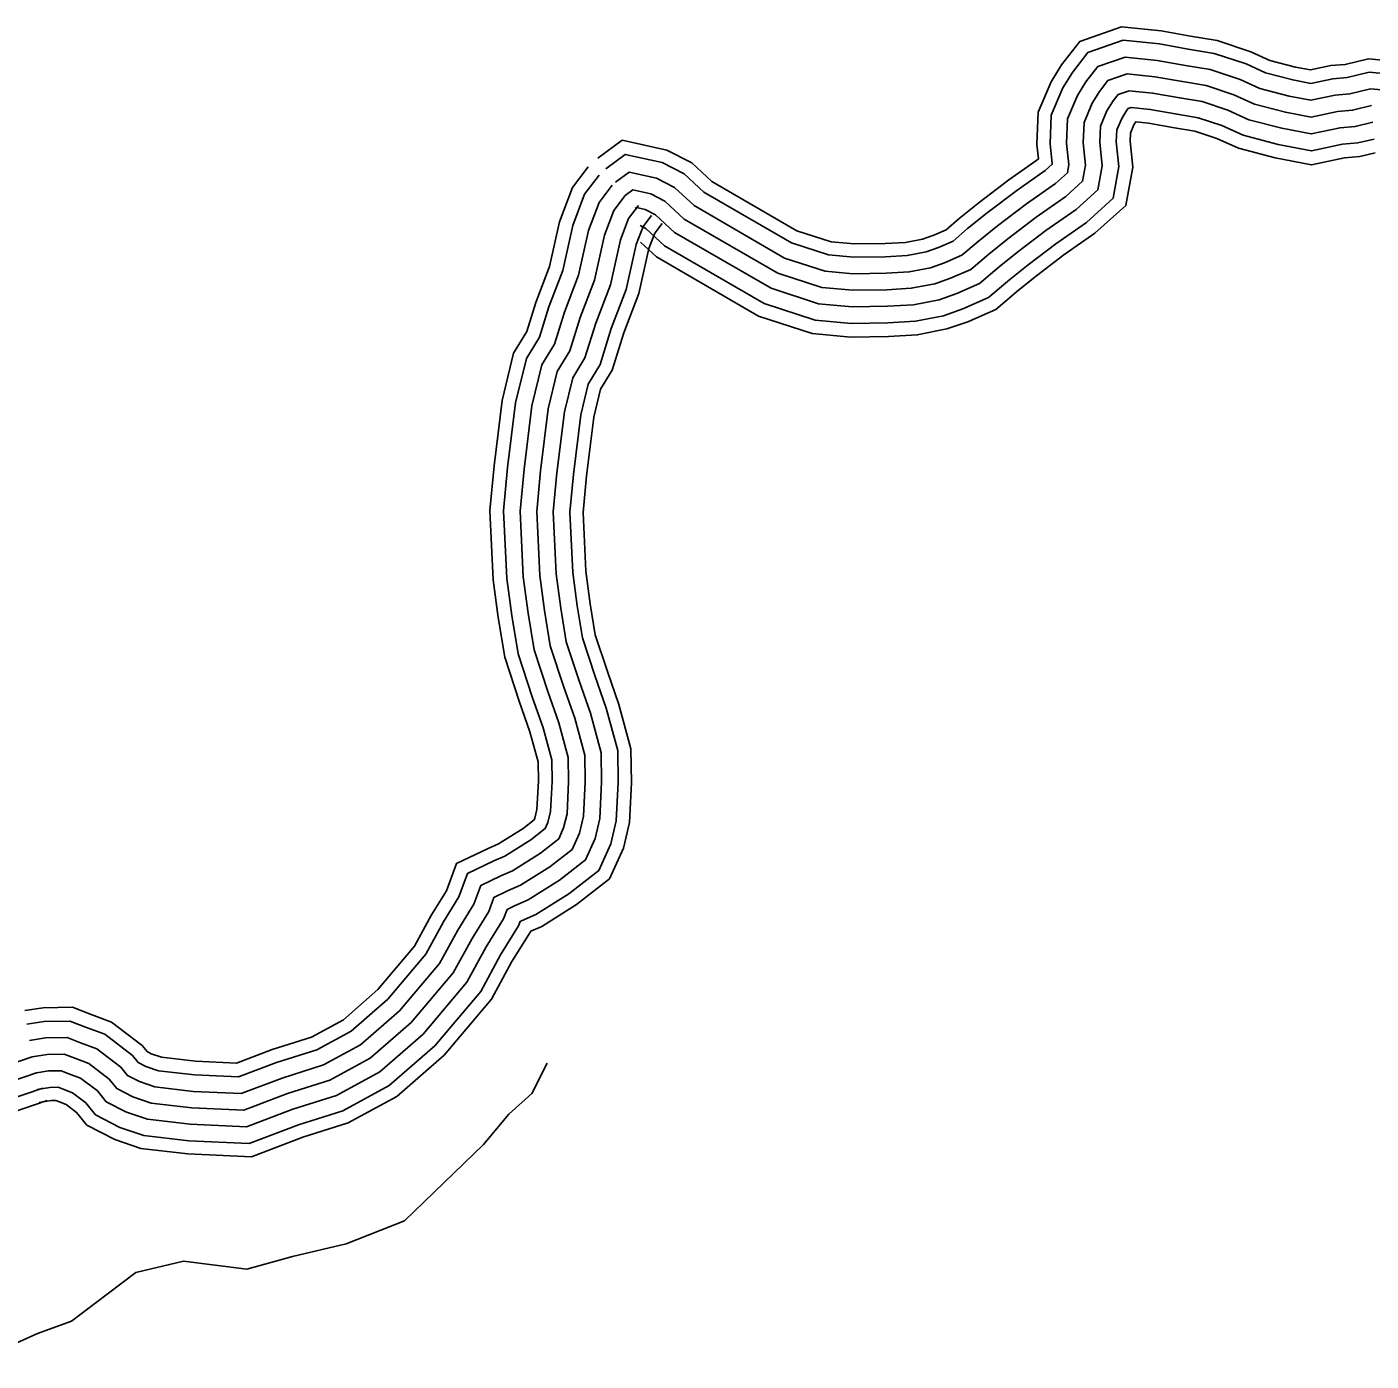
# Model space of a CAD drawing. Extents: x 1788175 to 1969470, y 584502 to 738744.
# Drawn here: x 1908773 to 1911295, y 636243 to 638747 of the extents above; entities that cross this region are included whole.
import ezdxf

# ---------------------------------------------------------------- set-up
doc = ezdxf.new("R2010")
doc.units = 0
doc.layers.add('DESIGN - TRANSPORTATION - Text', color=7, linetype='Continuous')
doc.layers.add('SURVEY - TRANSPORTATION - Roads', color=7, linetype='Continuous')

msp = doc.modelspace()

# ---------------------------------------------------------------- linework, layer by layer
at = {"layer": 'DESIGN - TRANSPORTATION - Text'}
msp.add_lwpolyline([(1908677.7, 636243.1), (1908792.9, 636294.8), (1908856.6, 636317.8), (1908925.8, 636370.8), (1908977.3, 636409.6), (1909066.9, 636430.9), (1909185.6, 636415.5), (1909271.6, 636439.4), (1909371.9, 636463.3), (1909481.7, 636506.2), (1909629.8, 636649.5), (1909677.5, 636706.8), (1909720.5, 636745.1), (1909749.2, 636802.4)], dxfattribs=at)
at = {"layer": 'SURVEY - TRANSPORTATION - Roads'}
for points in [[(1909844.4, 638500.4), (1909890, 638534), (1909973.7, 638515.5), (1910020.3, 638491.3), (1910058.2, 638456.4), (1910217.4, 638364.1), (1910281.8, 638343.2), (1910325.6, 638339.3), (1910383.2, 638340.1), (1910421.4, 638342.3), (1910453.5, 638348.6), (1910474.4, 638355.9), (1910497.5, 638366), (1910522.4, 638387.2), (1910559.8, 638417.1), (1910615.5, 638459.6), (1910668.1, 638496.5), (1910670.9, 638499), (1910668, 638526.1), (1910670.3, 638586.6), (1910694.7, 638643.5), (1910714.2, 638675.2), (1910748.6, 638719.4), (1910826.7, 638746.7), (1910901.2, 638739.2), (1910956.1, 638729.4), (1911006.4, 638721), (1911069.5, 638700.1), (1911105.2, 638683.8), (1911153.5, 638671.2), (1911181.5, 638665.8), (1911219.4, 638674), (1911246.4, 638676.3), (1911289.9, 638686.6), (1911357.2, 638680.5)], [(1909859.1, 638480.5), (1909895.6, 638507.4), (1909965.2, 638492.1), (1910005.9, 638470.9), (1910043.4, 638436.4), (1910207.3, 638341.4), (1910276.8, 638318.8), (1910324.7, 638314.5), (1910384.1, 638315.4), (1910424.5, 638317.7), (1910460, 638324.7), (1910483.4, 638332.9), (1910510.7, 638344.9), (1910538.1, 638368.1), (1910575, 638397.6), (1910630.1, 638439.7), (1910683.5, 638477.1), (1910696.7, 638489), (1910696.8, 638489.5), (1910692.7, 638527), (1910694.9, 638581.1), (1910716.7, 638632.1), (1910734.6, 638661.1), (1910763.6, 638698.4), (1910829.7, 638721.5), (1910897.8, 638714.7), (1910951.9, 638705), (1911000.5, 638696.9), (1911060.5, 638677.1), (1911096.9, 638660.4), (1911148, 638647.1), (1911181.7, 638640.6), (1911223, 638649.5), (1911250.4, 638651.8), (1911291.7, 638661.6), (1911350.6, 638656.3)], [(1909877.5, 638455.6), (1909902.7, 638474.1), (1909954.5, 638462.7), (1909988, 638445.3), (1910025, 638411.3), (1910194.6, 638313), (1910270.5, 638288.2), (1910323.5, 638283.5), (1910385.3, 638284.4), (1910428.4, 638286.9), (1910468.1, 638294.7), (1910494.8, 638304), (1910527.3, 638318.3), (1910557.8, 638344.2), (1910594.1, 638373.2), (1910648.4, 638414.6), (1910702.8, 638452.8), (1910725.3, 638473), (1910728.1, 638488.3), (1910723.8, 638528), (1910725.6, 638574.1), (1910744.3, 638617.8), (1910760.1, 638643.4), (1910782.5, 638672.2), (1910833.5, 638690), (1910893.5, 638683.9), (1910946.7, 638674.5), (1910993, 638666.8), (1911049.1, 638648.2), (1911086.5, 638631.1), (1911141.1, 638616.9), (1911182.1, 638608.9), (1911227.7, 638618.8), (1911255.3, 638621.1), (1911293.9, 638630.3), (1911342.4, 638625.9)], [(1909895.8, 638430.6), (1909909.7, 638440.8), (1909943.8, 638433.3), (1909970, 638419.7), (1910006.5, 638386.1), (1910181.9, 638284.5), (1910264.3, 638257.7), (1910322.4, 638252.5), (1910386.4, 638253.4), (1910432.4, 638256.1), (1910476.3, 638264.7), (1910506.1, 638275.2), (1910543.9, 638291.7), (1910577.6, 638320.3), (1910613.2, 638348.8), (1910666.7, 638389.6), (1910722.2, 638428.5), (1910753.8, 638457), (1910759.4, 638487.1), (1910754.9, 638529.1), (1910756.4, 638567.2), (1910771.9, 638603.5), (1910785.6, 638625.7), (1910801.3, 638645.9), (1910837.2, 638658.5), (1910889.3, 638653.2), (1910941.4, 638643.9), (1910985.5, 638636.6), (1911037.8, 638619.3), (1911076, 638601.8), (1911134.2, 638586.6), (1911182.4, 638577.3), (1911232.3, 638588), (1911260.2, 638590.4), (1911296.1, 638599)], [(1909895.8, 638430.6), (1909909.7, 638440.8), (1909943.8, 638433.3), (1909970, 638419.7), (1910006.5, 638386.1), (1910181.9, 638284.5), (1910264.3, 638257.7), (1910322.4, 638252.5), (1910386.4, 638253.4), (1910432.4, 638256.1), (1910476.3, 638264.7), (1910506.1, 638275.2), (1910543.9, 638291.7), (1910577.6, 638320.3), (1910613.2, 638348.8), (1910666.7, 638389.6), (1910722.2, 638428.5), (1910753.8, 638457), (1910759.4, 638487.1), (1910754.9, 638529.1), (1910756.4, 638567.2), (1910771.9, 638603.5), (1910785.6, 638625.7), (1910801.3, 638645.9), (1910837.2, 638658.5), (1910889.3, 638653.2), (1910941.4, 638643.9), (1910985.5, 638636.6), (1911037.8, 638619.3), (1911076, 638601.8), (1911134.2, 638586.6), (1911182.4, 638577.3), (1911232.3, 638588), (1911260.2, 638590.4), (1911296.1, 638599)], [(1909914.2, 638405.7), (1909916.8, 638407.5), (1909933.1, 638403.9), (1909952.1, 638394.1), (1909988, 638361), (1910169.2, 638256.1), (1910258, 638227.1), (1910321.2, 638221.5), (1910387.5, 638222.4), (1910436.3, 638225.2), (1910484.4, 638234.7), (1910517.5, 638246.3), (1910560.5, 638265.1), (1910597.3, 638296.3), (1910632.3, 638324.4), (1910685, 638364.6), (1910741.5, 638404.2), (1910782.4, 638441), (1910790.7, 638485.9), (1910785.9, 638530.2), (1910787.1, 638560.2), (1910799.5, 638589.1), (1910811.1, 638608), (1910820.2, 638619.7), (1910840.9, 638626.9), (1910885, 638622.5), (1910936.1, 638613.4), (1910978.1, 638606.4), (1911026.4, 638590.4), (1911065.6, 638572.5), (1911127.4, 638556.4), (1911182.7, 638545.7), (1911236.9, 638557.3), (1911265.2, 638559.8), (1911298.4, 638567.6)], [(1909923.5, 638374), (1909934.1, 638368.5), (1909969.5, 638335.9), (1910156.4, 638227.6), (1910251.8, 638196.5), (1910320, 638190.4), (1910388.6, 638191.4), (1910440.2, 638194.4), (1910492.6, 638204.7), (1910528.8, 638217.4), (1910577.1, 638238.6), (1910617, 638272.4), (1910651.4, 638300), (1910703.3, 638339.6), (1910760.9, 638379.9), (1910810.9, 638425), (1910822, 638484.7), (1910817, 638531.2), (1910817.9, 638553.3), (1910827.1, 638574.8), (1910836.6, 638590.3), (1910839.1, 638593.4), (1910844.7, 638595.4), (1910880.7, 638591.8), (1910930.9, 638582.8), (1910970.6, 638576.2), (1911015.1, 638561.5), (1911055.2, 638543.2), (1911120.5, 638526.1), (1911183, 638514), (1911241.5, 638526.6), (1911270.1, 638529.1), (1911300.6, 638536.3)], [(1909924.2, 638342.6), (1909954.2, 638315.1), (1910145.9, 638204), (1910246.6, 638171.2), (1910319.1, 638164.7), (1910389.5, 638165.7), (1910443.4, 638168.8), (1910499.3, 638179.9), (1910538.3, 638193.5), (1910590.9, 638216.5), (1910633.4, 638252.6), (1910667.2, 638279.7), (1910718.5, 638318.8), (1910776.9, 638359.7), (1910834.6, 638411.7), (1910848, 638483.7), (1910842.8, 638532.1), (1910843.4, 638547.5), (1910850, 638563), (1910853.5, 638568.7), (1910877.2, 638566.3), (1910926.5, 638557.5), (1910964.4, 638551.2), (1911005.7, 638537.5), (1911046.5, 638518.9), (1911114.8, 638501), (1911183.3, 638487.8), (1911245.3, 638501.1), (1911274.2, 638503.6), (1911302.5, 638510.3)], [(1909826.1, 638483.8), (1909796.6, 638445.2), (1909772.6, 638381.1), (1909753.7, 638297), (1909727.9, 638229.7), (1909711.1, 638175.1), (1909686.2, 638134.4), (1909664.7, 638045.8), (1909649.4, 637923), (1909641.7, 637839.3), (1909647.8, 637709.4), (1909657.3, 637638.3), (1909669.5, 637564.3), (1909696.9, 637481.4), (1909716.9, 637423.9), (1909732.1, 637367.7), (1909732.6, 637331.5), (1909730, 637278.1), (1909726.2, 637261.9), (1909724.9, 637259), (1909703.9, 637242.6), (1909657.9, 637213.7), (1909638.6, 637205.3), (1909579.2, 637176.9), (1909560.3, 637125.6), (1909532.3, 637080.5), (1909500.2, 637021.6), (1909431.5, 636940.3), (1909366.7, 636883.8), (1909307, 636851.3), (1909233, 636827.9), (1909166, 636802.3), (1909089.3, 636805.9), (1909025.3, 636813.4), (1909006.2, 636819.8), (1908998.5, 636823.8), (1908989.3, 636835.3), (1908931.8, 636879.4), (1908893.7, 636893.5), (1908858.4, 636907.1), (1908803.2, 636906.3), (1908769.1, 636900.9)], [(1909846.6, 638468.2), (1909819.4, 638432.6), (1909797.3, 638373.7), (1909778.4, 638289.5), (1909752.2, 638221.3), (1909734.7, 638164.4), (1909710.2, 638124.4), (1909690, 638041.1), (1909675, 637920.2), (1909667.5, 637838.8), (1909673.4, 637711.7), (1909682.8, 637642.1), (1909694.6, 637570.5), (1909721.3, 637489.7), (1909741.5, 637431.5), (1909757.8, 637371.3), (1909758.3, 637331), (1909755.6, 637274.5), (1909750.6, 637253.6), (1909745.7, 637242.7), (1909718.7, 637221.5), (1909669.9, 637190.9), (1909649.3, 637181.9), (1909599.7, 637158.2), (1909583.5, 637114.3), (1909554.5, 637067.6), (1909521.6, 637007), (1909449.9, 636922.2), (1909381.4, 636862.5), (1909317.2, 636827.5), (1909241.4, 636803.6), (1909170.2, 636776.3), (1909087.2, 636780.2), (1909019.7, 636788.1), (1908996.1, 636796.1), (1908981.8, 636803.5), (1908971.1, 636816.8), (1908919.3, 636856.7), (1908884.7, 636869.4), (1908853.8, 636881.3), (1908805.4, 636880.6), (1908773.1, 636875.5)], [(1909871.2, 638449.4), (1909846.8, 638417.4), (1909827, 638364.8), (1909808.2, 638280.6), (1909781.5, 638211.2), (1909763.2, 638151.5), (1909739.2, 638112.3), (1909720.5, 638035.5), (1909705.8, 637916.9), (1909698.6, 637838.1), (1909704.3, 637714.5), (1909713.4, 637646.7), (1909724.8, 637577.9), (1909750.6, 637499.6), (1909771.1, 637440.6), (1909788.8, 637375.6), (1909789.3, 637330.5), (1909786.4, 637270.1), (1909780.1, 637243.6), (1909770.9, 637223), (1909736.6, 637196.1), (1909684.4, 637163.4), (1909662.1, 637153.7), (1909624.4, 637135.7), (1909611.5, 637100.6), (1909581.3, 637052), (1909547.3, 636989.4), (1909472, 636900.4), (1909399.2, 636836.9), (1909329.4, 636798.9), (1909251.7, 636774.3), (1909175.2, 636745.1), (1909084.7, 636749.3), (1909012.8, 636757.7), (1908984, 636767.5), (1908961.7, 636779), (1908949.3, 636794.6), (1908904.1, 636829.2), (1908873.8, 636840.4), (1908848.3, 636850.2), (1908808.1, 636849.6), (1908778, 636844.9)], [(1909895.8, 638430.6), (1909874.2, 638402.3), (1909856.8, 638355.9), (1909837.9, 638271.6), (1909810.8, 638201.1), (1909791.7, 638138.7), (1909768.2, 638100.3), (1909751.1, 638030), (1909736.6, 637913.6), (1909729.6, 637837.4), (1909735.2, 637717.3), (1909744.1, 637651.3), (1909755, 637585.3), (1909780, 637509.6), (1909800.8, 637449.8), (1909819.7, 637380), (1909820.4, 637329.9), (1909817.2, 637265.8), (1909809.6, 637233.6), (1909796, 637203.4), (1909754.4, 637170.7), (1909698.9, 637135.9), (1909675, 637125.5), (1909649.2, 637113.1), (1909639.5, 637086.9), (1909608.2, 637036.4), (1909573, 636971.8), (1909494.2, 636878.6), (1909417.1, 636811.3), (1909341.6, 636770.2), (1909261.9, 636745), (1909180.3, 636713.8), (1909082.2, 636718.4), (1909006, 636727.3), (1908971.8, 636738.8), (1908941.6, 636754.4), (1908927.4, 636772.3), (1908889, 636801.8), (1908862.9, 636811.4), (1908842.7, 636819.1), (1908810.7, 636818.7), (1908782.8, 636814.2)], [(1909895.8, 638430.6), (1909874.2, 638402.3), (1909856.8, 638355.9), (1909837.9, 638271.6), (1909810.8, 638201.1), (1909791.7, 638138.7), (1909768.2, 638100.3), (1909751.1, 638030), (1909736.6, 637913.6), (1909729.6, 637837.4), (1909735.2, 637717.3), (1909744.1, 637651.3), (1909755, 637585.3), (1909780, 637509.6), (1909800.8, 637449.8), (1909819.7, 637380), (1909820.4, 637329.9), (1909817.2, 637265.8), (1909809.6, 637233.6), (1909796, 637203.4), (1909754.4, 637170.7), (1909698.9, 637135.9), (1909675, 637125.5), (1909649.2, 637113.1), (1909639.5, 637086.9), (1909608.2, 637036.4), (1909573, 636971.8), (1909494.2, 636878.6), (1909417.1, 636811.3), (1909341.6, 636770.2), (1909261.9, 636745), (1909180.3, 636713.8), (1909082.2, 636718.4), (1909006, 636727.3), (1908971.8, 636738.8), (1908941.6, 636754.4), (1908927.4, 636772.3), (1908889, 636801.8), (1908862.9, 636811.4), (1908842.7, 636819.1), (1908810.7, 636818.7), (1908782.8, 636814.2)], [(1909920.5, 638411.8), (1909901.6, 638387.1), (1909886.6, 638347.1), (1909867.7, 638262.6), (1909840.2, 638190.9), (1909820.1, 638125.8), (1909797.1, 638088.3), (1909781.6, 638024.4), (1909767.4, 637910.2), (1909760.7, 637836.7), (1909766.1, 637720.1), (1909774.7, 637655.9), (1909785.1, 637592.8), (1909809.3, 637519.5), (1909830.4, 637459), (1909850.6, 637384.3), (1909851.4, 637329.3), (1909848, 637261.4), (1909839.1, 637223.6), (1909821.2, 637183.7), (1909772.3, 637145.3), (1909713.4, 637108.4), (1909687.9, 637097.3), (1909673.9, 637090.6), (1909667.5, 637073.3), (1909635, 637020.8), (1909598.7, 636954.2), (1909516.3, 636856.7), (1909434.9, 636785.7), (1909353.8, 636741.5), (1909272.1, 636715.7), (1909185.3, 636682.5), (1909079.6, 636687.5), (1908999.2, 636696.9), (1908959.7, 636710.2), (1908921.5, 636729.9), (1908905.5, 636750), (1908873.8, 636774.3), (1908851.9, 636782.4), (1908837.2, 636788), (1908813.4, 636787.7), (1908787.6, 636783.6)], [(1909945.1, 638393), (1909929, 638371.9), (1909916.4, 638338.2), (1909897.4, 638253.6), (1909869.5, 638180.8), (1909848.6, 638113), (1909826.1, 638076.2), (1909812.2, 638018.8), (1909798.3, 637906.9), (1909791.8, 637836), (1909797, 637722.8), (1909805.4, 637660.5), (1909815.3, 637600.2), (1909838.7, 637529.5), (1909860, 637468.1), (1909881.6, 637388.6), (1909882.4, 637328.8), (1909878.9, 637257.1), (1909868.6, 637213.6), (1909846.3, 637164), (1909790.1, 637119.9), (1909727.8, 637080.9), (1909700.7, 637069.1), (1909698.6, 637068.1), (1909695.5, 637059.6), (1909661.8, 637005.2), (1909624.4, 636936.6), (1909538.5, 636834.9), (1909452.7, 636760.1), (1909366, 636712.9), (1909282.3, 636686.5), (1909190.3, 636651.3), (1909077.1, 636656.6), (1908992.4, 636666.5), (1908947.6, 636681.6), (1908901.4, 636705.4), (1908883.7, 636727.7), (1908858.7, 636746.8), (1908841, 636753.4), (1908831.7, 636756.9), (1908816, 636756.7), (1908792.4, 636753)], [(1909964.8, 638378), (1909950.9, 638359.8), (1909940.1, 638331.1), (1909921.2, 638246.4), (1909892.9, 638172.7), (1909871.3, 638102.8), (1909849.2, 638066.6), (1909836.5, 638014.3), (1909822.8, 637904.3), (1909816.5, 637835.4), (1909821.7, 637725.1), (1909829.9, 637664.1), (1909839.4, 637606.1), (1909862.1, 637537.4), (1909883.7, 637475.4), (1909906.3, 637392.1), (1909907.1, 637328.3), (1909903.4, 637253.6), (1909892.1, 637205.6), (1909866.4, 637148.3), (1909804.4, 637099.7), (1909739.4, 637058.9), (1909718.2, 637049.7), (1909717.8, 637048.7), (1909683.1, 636992.8), (1909644.9, 636922.6), (1909556.2, 636817.5), (1909466.9, 636739.7), (1909375.7, 636690), (1909290.4, 636663.1), (1909194.3, 636626.3), (1909075.1, 636631.9), (1908986.9, 636642.2), (1908937.9, 636658.8), (1908885.4, 636685.9), (1908866.2, 636709.9), (1908846.6, 636724.9), (1908832.3, 636730.2), (1908827.3, 636732.2), (1908818.2, 636732), (1908796.3, 636728.6)], [(1908782.8, 636814.2), (1908617.5, 636757.8)], [(1908782.8, 636814.2), (1908617.5, 636757.8)], [(1908792.8, 636784.9), (1908623.2, 636727)], [(1908802.8, 636755.6), (1908628.9, 636696.2)], [(1908810.8, 636732.2), (1908633.5, 636671.6)]]:
    msp.add_lwpolyline(points, dxfattribs=at)

doc.saveas('drawing.dxf')
